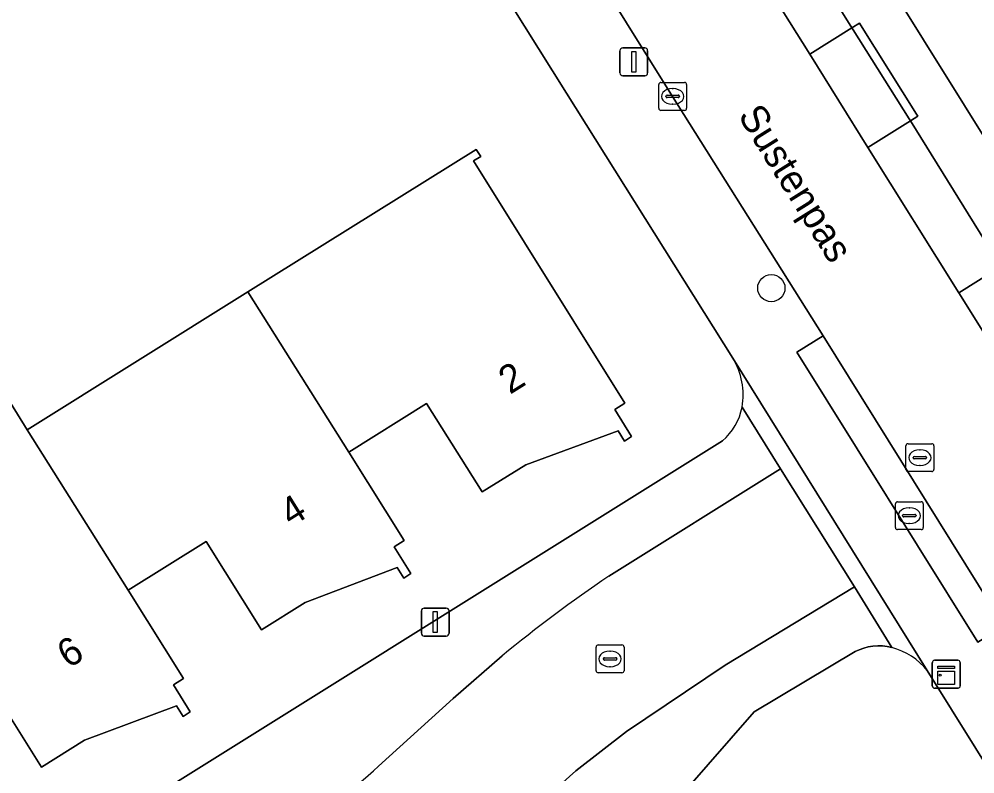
# Model space of a CAD drawing. Extents: x 158835 to 160077, y 386387 to 387778.
# Drawn here: x 159225.39 to 159259.68, y 386917.81 to 386944.89 of the extents above; entities that cross this region are included whole.
import ezdxf

# ---------------------------------------------------------------- set-up
doc = ezdxf.new("R2010")
doc.units = 0
for name, color, linetype in [('IMGEO_Boom', 7, 'Continuous'), ('IMGEO_Erf', 7, 'Continuous'), ('IMGEO_Kast', 7, 'Continuous'), ('IMGEO_Kolk', 7, 'Continuous'), ('IMGEO_Lichtmast', 7, 'Continuous'), ('IMGEO_Muur', 7, 'Continuous'), ('IMGEO_Openbare_ruimte_label', 7, 'Continuous'), ('IMGEO_Pand', 7, 'Continuous'), ('IMGEO_Pand_nummerreeks', 7, 'Continuous'), ('IMGEO_Parkeervlak_open', 7, 'Continuous'), ('IMGEO_Rijbaan_lokaal_open', 7, 'Continuous'), ('IMGEO_Rioolput', 7, 'Continuous'), ('IMGEO_Voetpad_open', 7, 'Continuous')]:
    doc.layers.add(name, color=color, linetype=linetype)

msp = doc.modelspace()

# ---------------------------------------------------------------- linework, layer by layer
at = {"layer": 'IMGEO_Boom'}
msp.add_circle((159252.378, 386935.242), 0.489, dxfattribs=at)
at = {"layer": 'IMGEO_Erf'}
for points in [[(159231.551, 386986.255), (159234.22, 386981.98), (159243.007, 386967.906), (159269.667, 386925.206), (159275.29, 386916.2), (159281.43, 386906.366), (159281.531, 386906.228), (159281.643, 386906.1), (159281.767, 386905.982), (159281.9, 386905.876), (159282.043, 386905.783), (159282.193, 386905.702), (159282.35, 386905.635), (159282.513, 386905.582), (159282.682, 386905.544)], [(159250.995, 386932.728), (159245.033, 386942.24), (159237.938, 386953.56)], [(159224.569, 386931.94), (159225.681, 386930.159), (159233.601, 386935.103), (159241.793, 386940.217), (159241.952, 386939.962), (159241.697, 386939.803), (159247.125, 386931.113), (159246.761, 386930.886), (159247.367, 386929.911), (159247.113, 386929.753), (159246.886, 386930.118), (159243.571, 386928.902), (159242, 386927.925), (159240.013, 386931.101), (159237.227, 386929.357), (159239.209, 386926.19), (159238.845, 386925.962), (159239.449, 386924.997), (159239.195, 386924.838), (159238.962, 386925.211), (159235.653, 386923.965), (159234.085, 386922.984), (159232.104, 386926.151), (159229.309, 386924.403), (159231.291, 386921.236), (159230.927, 386921.008), (159231.536, 386920.034), (159231.282, 386919.875), (159231.043, 386920.257), (159227.744, 386919.017), (159226.193, 386918.046), (159224.211, 386921.213)], [(159178.38, 386884.598), (159250.628, 386929.762)], [(159256.701, 386922.348), (159256.534, 386922.382), (159256.365, 386922.4), (159256.194, 386922.404), (159256.025, 386922.392), (159255.856, 386922.365), (159255.691, 386922.323), (159255.531, 386922.266), (159255.38, 386922.198), (159251.76, 386920.033), (159195.815, 386855.981)], [(159250.309, 386879.575), (159252.121, 386882.09), (159254.029, 386880.721), (159252.222, 386878.203), (159261.297, 386871.692), (159264.16, 386875.708), (159253.134, 386883.625), (159256.2, 386887.125), (159263.288, 386882.016), (159266.18, 386886.027), (159259.472, 386890.864), (159265.812, 386898.129), (159263.427, 386900.23), (159267.244, 386904.559), (159267.108, 386904.678), (159267.248, 386904.836), (159267.781, 386905.402), (159267.952, 386905.515), (159262.274, 386914.62), (159257.972, 386921.518)]]:
    msp.add_lwpolyline(points, dxfattribs=at)
for centre, radius, start, end in [((159248.803, 386931.393), 2.566, 350.4776, 31.3393), ((159249.173, 386931.423), 2.208, 311.2143, 348.1371), ((159256.052, 386919.966), 2.469, 38.9534, 74.7552)]:
    msp.add_arc(centre, radius, start, end, dxfattribs=at)
at = {"layer": 'IMGEO_Kast'}
for p, q in [((159258.154, 386920.961), (159258.154, 386921.802)), ((159258.154, 386921.802), (159258.154, 386920.961)), ((159258.229, 386921.886), (159259.07, 386921.886)), ((159259.07, 386921.886), (159258.229, 386921.886)), ((159259.154, 386921.811), (159259.154, 386920.97)), ((159259.154, 386920.97), (159259.154, 386921.811)), ((159259.079, 386920.886), (159258.238, 386920.886)), ((159258.238, 386920.886), (159259.079, 386920.886))]:
    msp.add_line(p, q, dxfattribs=at)
for points in [[(159258.349, 386921.676), (159258.949, 386921.676), (159258.949, 386921.591), (159258.349, 386921.591), (159258.349, 386921.676)], [(159258.349, 386921.501), (159258.949, 386921.501), (159258.949, 386921.012), (159258.349, 386921.012), (159258.349, 386921.501)]]:
    msp.add_lwpolyline(points, dxfattribs=at)
msp.add_circle((159258.433, 386921.35), 0.0377, dxfattribs=at)
for centre, start, end in [((159258.232, 386921.808), 92.4484, 184.2845), ((159258.232, 386921.808), 92.4484, 184.2845), ((159259.076, 386921.808), 2.4484, 94.2845), ((159259.076, 386921.808), 2.4484, 94.2845), ((159258.232, 386920.964), 182.4484, 274.2845), ((159258.232, 386920.964), 182.4484, 274.2845), ((159259.076, 386920.964), 272.4484, 4.2845), ((159259.076, 386920.964), 272.4484, 4.2845)]:
    msp.add_arc(centre, 0.0779, start, end, dxfattribs=at)
at = {"layer": 'IMGEO_Kolk'}
for p, q in [((159248.339, 386941.692), (159248.339, 386942.544)), ((159248.414, 386942.618), (159249.266, 386942.618)), ((159249.34, 386942.544), (159249.34, 386941.692)), ((159248.827, 386942.398), (159248.852, 386942.398)), ((159248.598, 386942.112), (159248.598, 386942.124)), ((159249.036, 386942.075), (159248.638, 386942.075)), ((159248.641, 386942.161), (159249.039, 386942.161)), ((159248.85, 386941.838), (159248.825, 386941.838)), ((159249.082, 386942.124), (159249.082, 386942.112)), ((159249.266, 386941.618), (159248.414, 386941.618)), ((159246.093, 386921.511), (159246.093, 386922.363)), ((159246.168, 386922.437), (159247.02, 386922.437)), ((159247.094, 386922.363), (159247.094, 386921.511)), ((159246.395, 386921.98), (159246.793, 386921.98)), ((159246.581, 386922.217), (159246.606, 386922.217)), ((159246.352, 386921.931), (159246.352, 386921.943)), ((159246.79, 386921.894), (159246.392, 386921.894)), ((159246.604, 386921.657), (159246.579, 386921.657)), ((159246.836, 386921.943), (159246.836, 386921.931)), ((159247.02, 386921.437), (159246.168, 386921.437))]:
    msp.add_line(p, q, dxfattribs=at)
for points in [[(159248.339, 386941.692), (159248.339, 386942.544)], [(159248.414, 386942.618), (159249.266, 386942.618)], [(159249.34, 386942.544), (159249.34, 386941.692)], [(159249.266, 386941.618), (159248.414, 386941.618)], [(159246.093, 386921.511), (159246.093, 386922.363)], [(159246.168, 386922.437), (159247.02, 386922.437)], [(159247.094, 386922.363), (159247.094, 386921.511)], [(159247.02, 386921.437), (159246.168, 386921.437)]]:
    msp.add_lwpolyline(points, dxfattribs=at)
for centre, radius, start, end in [((159248.416, 386942.542), 0.0765, 91.552, 178.448), ((159248.416, 386942.542), 0.0765, 91.552, 178.448), ((159249.264, 386942.542), 0.0765, 1.552, 88.448), ((159249.264, 386942.542), 0.0765, 1.552, 88.448), ((159248.638, 386942.121), 0.0403, 85.8775, 175.7526), ((159248.635, 386942.111), 0.0366, 178.938, 274.7102), ((159249.039, 386942.118), 0.043, 264.8664, 352.4533), ((159249.043, 386942.123), 0.0386, 1.7309, 96.639), ((159248.416, 386941.694), 0.0765, 181.552, 268.448), ((159248.416, 386941.694), 0.0765, 181.552, 268.448), ((159249.264, 386941.694), 0.0765, 271.552, 358.448), ((159249.264, 386941.694), 0.0765, 271.552, 358.448), ((159246.17, 386922.361), 0.0765, 91.552, 178.448), ((159246.17, 386922.361), 0.0765, 91.552, 178.448), ((159247.018, 386922.361), 0.0765, 1.552, 88.448), ((159247.018, 386922.361), 0.0765, 1.552, 88.448), ((159246.392, 386921.94), 0.0403, 85.8775, 175.7526), ((159246.797, 386921.942), 0.0386, 1.7309, 96.639), ((159246.389, 386921.93), 0.0366, 178.938, 274.7102), ((159246.793, 386921.937), 0.043, 264.8664, 352.4533), ((159246.17, 386921.513), 0.0765, 181.552, 268.448), ((159246.17, 386921.513), 0.0765, 181.552, 268.448), ((159247.018, 386921.513), 0.0765, 271.552, 358.448), ((159247.018, 386921.513), 0.0765, 271.552, 358.448)]:
    msp.add_arc(centre, radius, start, end, dxfattribs=at)
for centre, major_axis, ratio, start_param, end_param in [((159248.826, 386942.118), (-0.387, 0.002), 0.722429, 4.712389, 7.853982), ((159248.851, 386942.118), (-0.39, 0.002), 0.717154, 1.570796, 4.712389), ((159246.58, 386921.937), (-0.387, 0.002), 0.722429, 4.712389, 7.853982), ((159246.605, 386921.937), (-0.39, 0.002), 0.717154, 1.570796, 4.712389)]:
    msp.add_ellipse(centre, major_axis=major_axis, ratio=ratio, start_param=start_param, end_param=end_param, dxfattribs=at)
at = {"layer": 'IMGEO_Lichtmast'}
for p, q in [((159246.949, 386942.958), (159246.949, 386943.758)), ((159246.949, 386943.758), (159246.949, 386942.958)), ((159247.049, 386943.858), (159247.839, 386943.858)), ((159247.839, 386943.858), (159247.049, 386943.858)), ((159247.939, 386943.758), (159247.939, 386942.958)), ((159247.939, 386942.958), (159247.939, 386943.758)), ((159247.839, 386942.858), (159247.049, 386942.858)), ((159247.049, 386942.858), (159247.839, 386942.858)), ((159239.927, 386923.758), (159240.717, 386923.758)), ((159240.717, 386923.758), (159239.927, 386923.758)), ((159239.827, 386922.858), (159239.827, 386923.658)), ((159239.827, 386923.658), (159239.827, 386922.858)), ((159240.817, 386923.658), (159240.817, 386922.858)), ((159240.817, 386922.858), (159240.817, 386923.658)), ((159240.717, 386922.758), (159239.927, 386922.758)), ((159239.927, 386922.758), (159240.717, 386922.758))]:
    msp.add_line(p, q, dxfattribs=at)
for points in [[(159247.369, 386943.733), (159247.519, 386943.733), (159247.519, 386942.983), (159247.369, 386942.983), (159247.369, 386943.733)], [(159240.247, 386923.633), (159240.397, 386923.633), (159240.397, 386922.883), (159240.247, 386922.883), (159240.247, 386923.633)]]:
    msp.add_lwpolyline(points, dxfattribs=at)
for centre, start, end in [((159247.049, 386943.758), 90, 180), ((159247.049, 386943.758), 90, 180), ((159247.839, 386943.758), 0, 90), ((159247.839, 386943.758), 360, 90), ((159247.049, 386942.958), 180, 270), ((159247.049, 386942.958), 180, 270), ((159247.839, 386942.958), 270, 0), ((159247.839, 386942.958), 270, 0), ((159239.927, 386923.658), 90, 180), ((159239.927, 386923.658), 90, 180), ((159240.717, 386923.658), 0, 90), ((159240.717, 386923.658), 360, 90), ((159239.927, 386922.858), 180, 270), ((159239.927, 386922.858), 180, 270), ((159240.717, 386922.858), 270, 0), ((159240.717, 386922.858), 270, 0)]:
    msp.add_arc(centre, 0.1, start, end, dxfattribs=at)
at = {"layer": 'IMGEO_Muur'}
msp.add_lwpolyline([(159237.938, 386953.56), (159245.033, 386942.24)], dxfattribs=at)
at = {"layer": 'IMGEO_Pand'}
for points in [[(159237.227, 386929.357), (159240.013, 386931.101), (159242, 386927.925), (159243.571, 386928.902), (159246.886, 386930.118), (159247.113, 386929.753), (159247.367, 386929.911), (159246.761, 386930.886), (159247.125, 386931.113), (159241.697, 386939.803), (159241.952, 386939.962), (159241.793, 386940.217), (159233.601, 386935.103)], [(159229.309, 386924.403), (159232.104, 386926.151), (159234.085, 386922.984), (159235.653, 386923.965), (159238.962, 386925.211), (159239.195, 386924.838), (159239.449, 386924.997), (159238.845, 386925.962), (159239.209, 386926.19), (159237.227, 386929.357), (159233.601, 386935.103), (159225.681, 386930.159)], [(159217.744, 386925.212), (159221.417, 386919.464), (159224.211, 386921.213), (159226.193, 386918.046), (159227.744, 386919.017), (159231.043, 386920.257), (159231.282, 386919.875), (159231.536, 386920.034), (159230.927, 386921.008), (159231.291, 386921.236), (159229.309, 386924.403), (159225.681, 386930.159), (159224.569, 386931.94), (159219.433, 386928.747), (159220.547, 386926.969)]]:
    msp.add_lwpolyline(points, close=True, dxfattribs=at)
at = {"layer": 'IMGEO_Parkeervlak_open'}
for points in [[(159252.048, 386949.747), (159250.529, 386948.798), (159252.567, 386945.538), (159253.758, 386943.629), (159255.271, 386944.573)], [(159255.31, 386944.51), (159255.271, 386944.573), (159253.758, 386943.629), (159255.843, 386940.29), (159257.366, 386941.241), (159257.32, 386941.315)], [(159257.366, 386941.241), (159255.843, 386940.29), (159259.101, 386935.072), (159260.615, 386936.017)], [(159260.615, 386936.017), (159259.101, 386935.072), (159261.156, 386931.78), (159262.661, 386932.72), (159262.603, 386932.813)]]:
    msp.add_lwpolyline(points, close=True, dxfattribs=at)
at = {"layer": 'IMGEO_Rijbaan_lokaal_open'}
for points in [[(159227.553, 386985.313), (159223.449, 386982.721), (159224.478, 386981.131), (159235.854, 386962.883), (159237.386, 386960.45), (159240.581, 386955.34), (159248.837, 386942.118), (159254.232, 386933.527), (159260.723, 386923.118), (159261.858, 386921.291), (159270.058, 386908.157), (159272.045, 386904.953), (159282.472, 386888.2), (159283.419, 386886.691), (159284.537, 386884.63)], [(159288.761, 386887.477), (159284.927, 386893.622), (159283.197, 386896.388), (159278.442, 386904.025), (159275.045, 386909.477), (159266.513, 386923.188), (159264.481, 386926.453), (159264.317, 386926.716), (159261.156, 386931.78), (159259.101, 386935.072), (159255.843, 386940.29), (159253.758, 386943.629), (159252.567, 386945.538), (159250.529, 386948.798), (159248.497, 386952.05), (159245.281, 386957.195), (159243.224, 386960.485), (159240.639, 386964.621), (159228.308, 386984.377)], [(159241.817, 386914.415), (159241.894, 386914.503), (159242.833, 386915.556), (159243.765, 386916.48), (159245.365, 386917.917), (159247.18, 386919.327), (159250.722, 386921.707), (159255.363, 386924.517), (159252.706, 386928.754), (159246.544, 386924.902)], [(159242.718, 386922.044), (159240.963, 386920.521), (159238.288, 386918.088)]]:
    msp.add_lwpolyline(points, dxfattribs=at)
for centre, radius, start, end in [((159276.445, 386880.884), 53.213, 124.1877, 129.3314), ((159222.685, 386935.211), 23.166, 302.5512, 312.3421)]:
    msp.add_arc(centre, radius, start, end, dxfattribs=at)
at = {"layer": 'IMGEO_Rioolput'}
for p, q in [((159257.207, 386928.731), (159257.207, 386929.583)), ((159257.282, 386929.657), (159258.134, 386929.657)), ((159258.208, 386929.583), (159258.208, 386928.731)), ((159257.466, 386929.151), (159257.466, 386929.163)), ((159257.509, 386929.2), (159257.907, 386929.2)), ((159257.695, 386929.437), (159257.72, 386929.437)), ((159257.95, 386929.163), (159257.95, 386929.151)), ((159257.904, 386929.114), (159257.506, 386929.114)), ((159257.718, 386928.877), (159257.693, 386928.877)), ((159258.134, 386928.657), (159257.282, 386928.657)), ((159256.829, 386926.648), (159256.829, 386927.5)), ((159256.904, 386927.574), (159257.756, 386927.574)), ((159257.83, 386927.5), (159257.83, 386926.648)), ((159257.131, 386927.117), (159257.529, 386927.117)), ((159257.317, 386927.354), (159257.342, 386927.354)), ((159257.088, 386927.068), (159257.088, 386927.08)), ((159257.526, 386927.031), (159257.128, 386927.031)), ((159257.34, 386926.794), (159257.315, 386926.794)), ((159257.572, 386927.08), (159257.572, 386927.068)), ((159257.756, 386926.574), (159256.904, 386926.574))]:
    msp.add_line(p, q, dxfattribs=at)
for points in [[(159257.207, 386928.731), (159257.207, 386929.583)], [(159257.282, 386929.657), (159258.134, 386929.657)], [(159258.208, 386929.583), (159258.208, 386928.731)], [(159258.134, 386928.657), (159257.282, 386928.657)], [(159256.829, 386926.648), (159256.829, 386927.5)], [(159256.904, 386927.574), (159257.756, 386927.574)], [(159257.83, 386927.5), (159257.83, 386926.648)], [(159257.756, 386926.574), (159256.904, 386926.574)]]:
    msp.add_lwpolyline(points, dxfattribs=at)
for centre, radius, start, end in [((159257.284, 386929.581), 0.0765, 91.552, 178.448), ((159257.284, 386929.581), 0.0765, 91.552, 178.448), ((159258.132, 386929.581), 0.0765, 1.552, 88.448), ((159258.132, 386929.581), 0.0765, 1.552, 88.448), ((159257.506, 386929.16), 0.0403, 85.8775, 175.7526), ((159257.911, 386929.162), 0.0386, 1.7309, 96.639), ((159257.503, 386929.15), 0.0366, 178.938, 274.7102), ((159257.907, 386929.157), 0.043, 264.8664, 352.4533), ((159257.284, 386928.733), 0.0765, 181.552, 268.448), ((159257.284, 386928.733), 0.0765, 181.552, 268.448), ((159258.132, 386928.733), 0.0765, 271.552, 358.448), ((159258.132, 386928.733), 0.0765, 271.552, 358.448), ((159256.906, 386927.498), 0.0765, 91.552, 178.448), ((159256.906, 386927.498), 0.0765, 91.552, 178.448), ((159257.754, 386927.498), 0.0765, 1.552, 88.448), ((159257.754, 386927.498), 0.0765, 1.552, 88.448), ((159257.128, 386927.077), 0.0403, 85.8775, 175.7526), ((159257.533, 386927.079), 0.0386, 1.7309, 96.639), ((159257.125, 386927.067), 0.0366, 178.938, 274.7102), ((159257.529, 386927.074), 0.043, 264.8664, 352.4533), ((159256.906, 386926.65), 0.0765, 181.552, 268.448), ((159256.906, 386926.65), 0.0765, 181.552, 268.448), ((159257.754, 386926.65), 0.0765, 271.552, 358.448), ((159257.754, 386926.65), 0.0765, 271.552, 358.448)]:
    msp.add_arc(centre, radius, start, end, dxfattribs=at)
for centre, major_axis, ratio, start_param, end_param in [((159257.694, 386929.157), (-0.387, 0.002), 0.722429, 4.712389, 7.853982), ((159257.719, 386929.157), (-0.39, 0.002), 0.717154, 1.570796, 4.712389), ((159257.316, 386927.074), (-0.387, 0.002), 0.722429, 4.712389, 7.853982), ((159257.341, 386927.074), (-0.39, 0.002), 0.717154, 1.570796, 4.712389)]:
    msp.add_ellipse(centre, major_axis=major_axis, ratio=ratio, start_param=start_param, end_param=end_param, dxfattribs=at)
at = {"layer": 'IMGEO_Voetpad_open'}
for points in [[(159269.667, 386925.206), (159243.007, 386967.906), (159234.22, 386981.98), (159231.551, 386986.255)], [(159282.472, 386888.2), (159272.045, 386904.953), (159271.621, 386904.69), (159269.634, 386907.894), (159270.058, 386908.157), (159261.858, 386921.291), (159260.723, 386923.118), (159259.79, 386922.536), (159253.299, 386932.945), (159254.232, 386933.527), (159248.837, 386942.118), (159240.581, 386955.34), (159240.158, 386955.075), (159236.963, 386960.185), (159237.386, 386960.45), (159235.854, 386962.883), (159224.478, 386981.131), (159223.449, 386982.721), (159223.266, 386983.004), (159223.156, 386983.138), (159223.042, 386983.268), (159218.721, 386980.624), (159218.693, 386980.571)], [(159221.474, 386979.958), (159222.954, 386977.516), (159223.124, 386977.244), (159223.673, 386976.361), (159227.951, 386969.495), (159228.453, 386968.689), (159233.986, 386959.896), (159234.626, 386958.869), (159236.282, 386956.214), (159237.938, 386953.56), (159245.033, 386942.24), (159250.995, 386932.728), (159257.972, 386921.518), (159262.274, 386914.62), (159267.952, 386905.515), (159267.781, 386905.402), (159267.248, 386904.836), (159269.765, 386902.616), (159272.047, 386898.934), (159274.852, 386894.442), (159281.467, 386883.527), (159282.706, 386881.503)], [(159252.048, 386949.747), (159255.271, 386944.573), (159255.544, 386944.744), (159255.583, 386944.682), (159257.583, 386941.48), (159257.629, 386941.405), (159257.366, 386941.241), (159260.615, 386936.017), (159260.9, 386936.194), (159262.888, 386932.99), (159262.603, 386932.813), (159262.661, 386932.72), (159265.997, 386927.397), (159266.252, 386927.556), (159268.243, 386924.357), (159267.988, 386924.198), (159268.029, 386924.132), (159278.292, 386907.673)], [(159257.972, 386921.518), (159250.995, 386932.728)], [(159246.544, 386924.902), (159252.706, 386928.754), (159251.334, 386930.969)], [(159251.334, 386930.969), (159252.706, 386928.754), (159255.363, 386924.517), (159256.701, 386922.348)], [(159250.628, 386929.762), (159178.38, 386884.598)], [(159195.815, 386855.981), (159251.76, 386920.033), (159255.38, 386922.198), (159255.531, 386922.266), (159255.691, 386922.323), (159255.856, 386922.365), (159256.025, 386922.392), (159256.194, 386922.404), (159256.365, 386922.4), (159256.534, 386922.382), (159256.701, 386922.348), (159255.363, 386924.517), (159250.722, 386921.707), (159247.18, 386919.327), (159245.365, 386917.917), (159243.765, 386916.48), (159242.833, 386915.556), (159241.894, 386914.503), (159241.817, 386914.415), (159243.163, 386913.24), (159239.133, 386908.62), (159236.814, 386905.963), (159232.801, 386901.363)], [(159238.288, 386918.088), (159240.963, 386920.521), (159242.718, 386922.044)]]:
    msp.add_lwpolyline(points, dxfattribs=at)
for points in [[(159255.544, 386944.744), (159255.271, 386944.573), (159255.31, 386944.51), (159257.32, 386941.315), (159257.366, 386941.241), (159257.629, 386941.405), (159257.583, 386941.48), (159255.583, 386944.682)], [(159260.723, 386923.118), (159254.232, 386933.527), (159253.299, 386932.945), (159259.79, 386922.536)]]:
    msp.add_lwpolyline(points, close=True, dxfattribs=at)
for centre, radius, start, end in [((159248.803, 386931.393), 2.566, 350.4776, 31.3393), ((159249.173, 386931.423), 2.208, 311.2143, 348.1371), ((159276.445, 386880.884), 53.213, 124.1877, 129.3314), ((159256.052, 386919.966), 2.469, 38.9534, 74.7552), ((159222.685, 386935.211), 23.166, 302.5512, 312.3421)]:
    msp.add_arc(centre, radius, start, end, dxfattribs=at)

# ---------------------------------------------------------------- texts
at = {"layer": 'IMGEO_Openbare_ruimte_label'}
msp.add_text('Sustenpas', height=1, rotation=302.0054, dxfattribs=at).set_placement((159251.161, 386941.426))
at = {"layer": 'IMGEO_Pand_nummerreeks'}
for s, p in [('2', (159243.002, 386931.408)), ('4', (159235.155, 386926.657)), ('6', (159227.166, 386921.574))]:
    msp.add_text(s, height=1, rotation=32.015, dxfattribs=at).set_placement(p)

doc.saveas('drawing.dxf')
